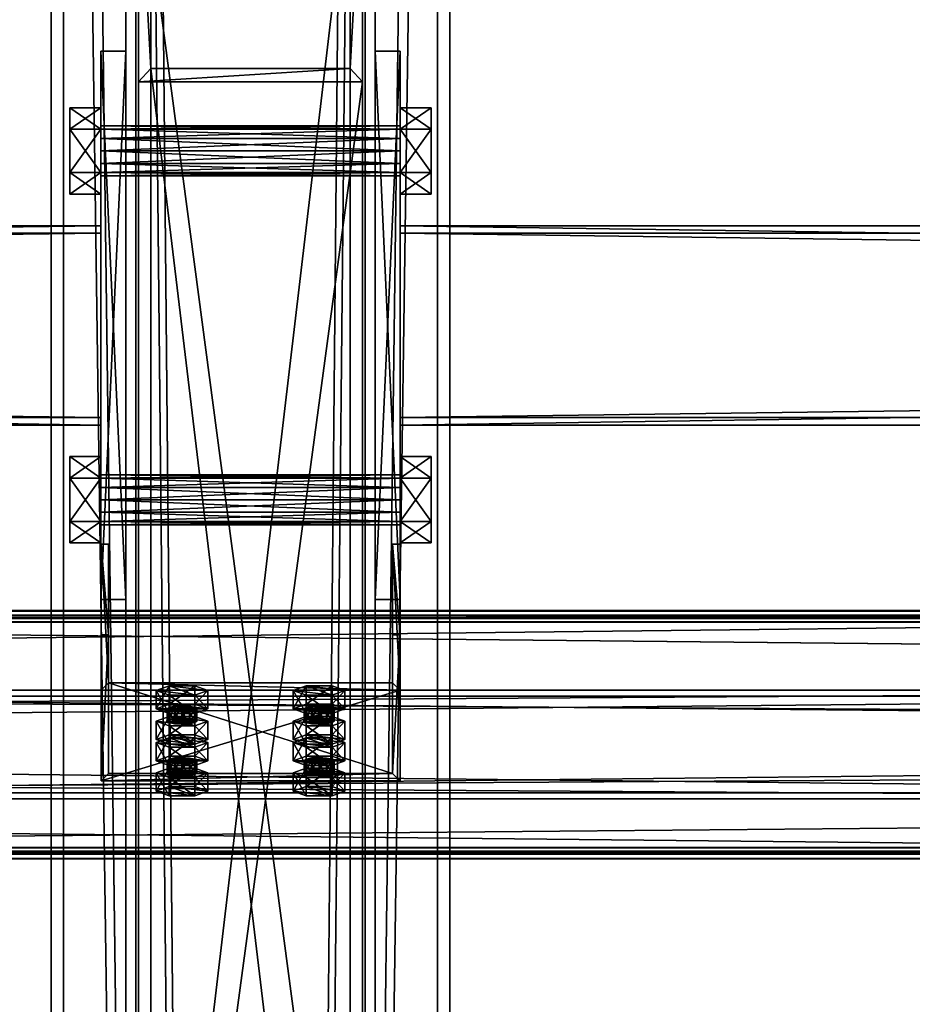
# Model space of a CAD drawing. Header units: millimetres. Extents: x -333 to 67333, y -930 to 39730.
# Tile 604 of 1056: x 5407 to 5766, y 17788 to 18183. Entities that reach past the tile are written whole.
import ezdxf

# ---------------------------------------------------------------- set-up
doc = ezdxf.new("R2010")
doc.units = ezdxf.units.MM
for name, color, linetype in [('13', 7, 'Continuous'), ('3', 7, 'Continuous'), ('4', 7, 'Continuous'), ('5', 7, 'Continuous'), ('6', 7, 'Continuous'), ('7', 7, 'Continuous'), ('95', 7, 'Continuous'), ('99', 7, 'Continuous')]:
    doc.layers.add(name, color=color, linetype=linetype)

msp = doc.modelspace()

# ---------------------------------------------------------------- meshes
at = {"layer": '13', "color": 30}
mesh = msp.add_polyface(dxfattribs=at)
corners = [(6100.01, 17942.42, 7245.98), (6100.01, 17870.03, 7230.59), (-329.99, 17870.03, 7230.59), (-329.99, 17942.42, 7245.98), (6100.01, 17911.2, 7036.92), (-329.99, 17911.2, 7036.92), (6100.01, 17850.55, 7024.03), (-329.99, 17850.55, 7024.03), (6100.01, 17847.85, 7036.75), (-329.99, 17847.85, 7036.75), (6100.01, 17845.9, 7036.33), (-329.99, 17845.9, 7036.33), (6100.01, 17849.01, 7021.66), (-329.99, 17849.01, 7021.66), (6100.01, 17913.57, 7035.38), (-329.99, 17913.57, 7035.38), (6100.01, 17872.41, 7229.05), (-329.99, 17872.41, 7229.05), (6100.01, 17940.88, 7243.61), (-329.99, 17940.88, 7243.61), (6100.01, 17943.58, 7230.89), (-329.99, 17943.58, 7230.89), (6100.01, 17945.54, 7231.31), (-329.99, 17945.54, 7231.31)]
mesh.append_faces([[corners[k] for k in face] for face in [(0, 2, 3, 3), (1, 5, 2, 2), (4, 7, 5, 5), (6, 9, 7, 7), (8, 11, 9, 9), (10, 13, 11, 11), (12, 15, 13, 13), (14, 17, 15, 15), (16, 19, 17, 17), (18, 21, 19, 19), (20, 23, 21, 21), (22, 3, 23, 23), (20, 0, 22, 22), (8, 12, 10, 10), (11, 7, 9, 9)]], dxfattribs={"vtx0": -1, "color": 30})
mesh.append_faces([[corners[k] for k in face] for face in [(1, 16, 4, 4), (16, 0, 18, 18), (18, 0, 20, 20), (12, 6, 14, 14), (14, 4, 16, 16), (3, 19, 23, 23), (19, 2, 17, 17), (17, 2, 15, 15), (13, 7, 11, 11)]], dxfattribs={"vtx0": -1, "vtx1": -1, "color": 30})
mesh.append_faces([[corners[k] for k in face] for face in [(16, 1, 0, 0), (12, 8, 6, 6), (14, 6, 4, 4), (19, 3, 2, 2), (15, 2, 5, 5), (5, 13, 15, 15), (13, 5, 7, 7)]], dxfattribs={"vtx0": -1, "vtx2": -1, "vtx3": -1, "color": 30})
mesh.append_faces([[corners[k] for k in face] for face in [(21, 23, 19, 19)]], dxfattribs={"vtx1": -1, "color": 30})
mesh.append_faces([[corners[k] for k in face] for face in [(0, 1, 2, 2), (1, 4, 5, 5), (4, 6, 7, 7), (6, 8, 9, 9), (8, 10, 11, 11), (10, 12, 13, 13), (12, 14, 15, 15), (14, 16, 17, 17), (16, 18, 19, 19), (18, 20, 21, 21), (20, 22, 23, 23), (22, 0, 3, 3)]], dxfattribs={"vtx2": -1, "vtx3": -1, "color": 30})
mesh = msp.add_polyface(dxfattribs=at)
corners = [(11700.01, 17942.42, 7245.98), (11700.01, 17870.03, 7230.59), (4900.01, 17870.03, 7230.59), (4900.01, 17942.42, 7245.98), (11700.01, 17911.2, 7036.92), (4900.01, 17911.2, 7036.92), (11700.01, 17850.55, 7024.03), (4900.01, 17850.55, 7024.03), (11700.01, 17847.85, 7036.75), (4900.01, 17847.85, 7036.75), (11700.01, 17845.9, 7036.33), (4900.01, 17845.9, 7036.33), (11700.01, 17849.01, 7021.66), (4900.01, 17849.01, 7021.66), (11700.01, 17913.57, 7035.38), (4900.01, 17913.57, 7035.38), (11700.01, 17872.41, 7229.05), (4900.01, 17872.41, 7229.05), (11700.01, 17940.88, 7243.61), (4900.01, 17940.88, 7243.61), (11700.01, 17943.58, 7230.89), (4900.01, 17943.58, 7230.89), (11700.01, 17945.54, 7231.31), (4900.01, 17945.54, 7231.31)]
mesh.append_faces([[corners[k] for k in face] for face in [(0, 2, 3, 3), (1, 5, 2, 2), (4, 7, 5, 5), (6, 9, 7, 7), (8, 11, 9, 9), (10, 13, 11, 11), (12, 15, 13, 13), (14, 17, 15, 15), (16, 19, 17, 17), (18, 21, 19, 19), (20, 23, 21, 21), (22, 3, 23, 23), (20, 0, 22, 22), (8, 12, 10, 10), (11, 7, 9, 9)]], dxfattribs={"vtx0": -1, "color": 30})
mesh.append_faces([[corners[k] for k in face] for face in [(1, 16, 4, 4), (16, 0, 18, 18), (18, 0, 20, 20), (12, 6, 14, 14), (14, 4, 16, 16), (3, 19, 23, 23), (19, 2, 17, 17), (15, 5, 13, 13), (5, 17, 2, 2), (13, 7, 11, 11)]], dxfattribs={"vtx0": -1, "vtx1": -1, "color": 30})
mesh.append_faces([[corners[k] for k in face] for face in [(16, 1, 0, 0), (12, 8, 6, 6), (14, 6, 4, 4), (19, 3, 2, 2), (5, 15, 17, 17), (13, 5, 7, 7)]], dxfattribs={"vtx0": -1, "vtx2": -1, "vtx3": -1, "color": 30})
mesh.append_faces([[corners[k] for k in face] for face in [(21, 23, 19, 19)]], dxfattribs={"vtx1": -1, "color": 30})
mesh.append_faces([[corners[k] for k in face] for face in [(0, 1, 2, 2), (1, 4, 5, 5), (4, 6, 7, 7), (6, 8, 9, 9), (8, 10, 11, 11), (10, 12, 13, 13), (12, 14, 15, 15), (14, 16, 17, 17), (16, 18, 19, 19), (18, 20, 21, 21), (20, 22, 23, 23), (22, 0, 3, 3)]], dxfattribs={"vtx2": -1, "vtx3": -1, "color": 30})
at = {"layer": '3', "color": 91}
mesh = msp.add_polyface(dxfattribs=at)
corners = [(5440, 18097, 2983), (5440, 18023, 2983), (60, 18023, 2983), (60, 18097, 2983), (5440, 18023, 3057), (60, 18023, 3057), (5440, 18097, 3057), (60, 18097, 3057), (5440, 18100, 2980), (5440, 18100, 3060), (60, 18100, 3060), (60, 18100, 2980), (5440, 18020, 3060), (60, 18020, 3060), (5440, 18020, 2980), (60, 18020, 2980)]
mesh.append_faces([[corners[k] for k in face] for face in [(0, 2, 3, 3), (1, 5, 2, 2), (4, 7, 5, 5), (6, 3, 7, 7), (8, 10, 11, 11), (9, 13, 10, 10), (12, 15, 13, 13), (14, 11, 15, 15)]], dxfattribs={"vtx0": -1, "color": 91})
mesh.append_faces([[corners[k] for k in face] for face in [(9, 6, 12, 12), (6, 8, 0, 0), (0, 8, 1, 1), (12, 4, 14, 14), (4, 12, 6, 6), (14, 1, 8, 8), (11, 3, 15, 15), (3, 10, 7, 7), (7, 10, 5, 5), (15, 2, 13, 13), (2, 15, 3, 3), (13, 5, 10, 10)]], dxfattribs={"vtx0": -1, "vtx1": -1, "color": 91})
mesh.append_faces([[corners[k] for k in face] for face in [(6, 9, 8, 8), (14, 4, 1, 1), (3, 11, 10, 10), (13, 2, 5, 5)]], dxfattribs={"vtx0": -1, "vtx2": -1, "vtx3": -1, "color": 91})
mesh.append_faces([[corners[k] for k in face] for face in [(0, 1, 2, 2), (1, 4, 5, 5), (4, 6, 7, 7), (6, 0, 3, 3), (8, 9, 10, 10), (9, 12, 13, 13), (12, 14, 15, 15), (14, 8, 11, 11)]], dxfattribs={"vtx2": -1, "vtx3": -1, "color": 91})
mesh = msp.add_polyface(dxfattribs=at)
corners = [(11040, 18097, 2983), (11040, 18023, 2983), (5560, 18023, 2983), (5560, 18097, 2983), (11040, 18023, 3057), (5560, 18023, 3057), (11040, 18097, 3057), (5560, 18097, 3057), (11040, 18100, 2980), (11040, 18100, 3060), (5560, 18100, 3060), (5560, 18100, 2980), (11040, 18020, 3060), (5560, 18020, 3060), (11040, 18020, 2980), (5560, 18020, 2980)]
mesh.append_faces([[corners[k] for k in face] for face in [(0, 2, 3, 3), (1, 5, 2, 2), (4, 7, 5, 5), (6, 3, 7, 7), (8, 10, 11, 11), (9, 13, 10, 10), (12, 15, 13, 13), (14, 11, 15, 15)]], dxfattribs={"vtx0": -1, "color": 91})
mesh.append_faces([[corners[k] for k in face] for face in [(9, 6, 12, 12), (6, 8, 0, 0), (0, 8, 1, 1), (12, 4, 14, 14), (4, 12, 6, 6), (14, 1, 8, 8), (11, 3, 15, 15), (3, 10, 7, 7), (7, 10, 5, 5), (15, 2, 13, 13), (2, 15, 3, 3), (13, 5, 10, 10)]], dxfattribs={"vtx0": -1, "vtx1": -1, "color": 91})
mesh.append_faces([[corners[k] for k in face] for face in [(6, 9, 8, 8), (14, 4, 1, 1), (3, 11, 10, 10), (13, 2, 5, 5)]], dxfattribs={"vtx0": -1, "vtx2": -1, "vtx3": -1, "color": 91})
mesh.append_faces([[corners[k] for k in face] for face in [(0, 1, 2, 2), (1, 4, 5, 5), (4, 6, 7, 7), (6, 0, 3, 3), (8, 9, 10, 10), (9, 12, 13, 13), (12, 14, 15, 15), (14, 8, 11, 11)]], dxfattribs={"vtx2": -1, "vtx3": -1, "color": 91})
at = {"layer": '4', "color": 171}
mesh = msp.add_polyface(dxfattribs=at)
corners = [(5540, 17496.65, 4803.58), (5460, 17496.65, 4803.58), (5460, 18163.08, 3080), (5540, 18163.08, 3080), (5460, 17571.26, 4832.43), (5460, 18248.85, 3080), (5540, 17571.26, 4832.43), (5540, 18248.85, 3080), (5545, 17491.98, 4801.77), (5545, 17575.93, 4834.23), (5545, 18254.21, 3080), (5545, 18157.72, 3080), (5455, 17575.93, 4834.23), (5455, 18254.21, 3080), (5455, 17491.98, 4801.77), (5455, 18157.72, 3080)]
mesh.append_faces([[corners[k] for k in face] for face in [(0, 2, 3, 3), (1, 5, 2, 2), (4, 7, 5, 5), (6, 3, 7, 7), (8, 10, 11, 11), (9, 13, 10, 10), (12, 15, 13, 13), (14, 11, 15, 15)]], dxfattribs={"vtx0": -1, "color": 171})
mesh.append_faces([[corners[k] for k in face] for face in [(9, 6, 12, 12), (6, 8, 0, 0), (0, 8, 1, 1), (12, 4, 14, 14), (4, 12, 6, 6), (14, 1, 8, 8), (11, 3, 15, 15), (3, 10, 7, 7), (7, 10, 5, 5), (15, 2, 13, 13), (2, 15, 3, 3), (13, 5, 10, 10)]], dxfattribs={"vtx0": -1, "vtx1": -1, "color": 171})
mesh.append_faces([[corners[k] for k in face] for face in [(6, 9, 8, 8), (14, 4, 1, 1), (3, 11, 10, 10), (13, 2, 5, 5)]], dxfattribs={"vtx0": -1, "vtx2": -1, "vtx3": -1, "color": 171})
mesh.append_faces([[corners[k] for k in face] for face in [(0, 1, 2, 2), (1, 4, 5, 5), (4, 6, 7, 7), (6, 0, 3, 3), (8, 9, 10, 10), (9, 12, 13, 13), (12, 14, 15, 15), (14, 8, 11, 11)]], dxfattribs={"vtx2": -1, "vtx3": -1, "color": 171})
at = {"layer": '5', "color": 131}
mesh = msp.add_polyface(dxfattribs=at)
corners = [(5546, 9415, 2984), (5454, 9415, 2984), (5454, 19384.97, 2984), (5546, 19384.97, 2984), (5454, 9415, 3076), (5454, 19384.97, 3076), (5546, 9415, 3076), (5546, 19384.97, 3076), (5550, 9415, 2980), (5550, 9415, 3080), (5550, 19384.97, 3080), (5550, 19384.97, 2980), (5450, 9415, 3080), (5450, 19384.97, 3080), (5450, 9415, 2980), (5450, 19384.97, 2980)]
mesh.append_faces([[corners[k] for k in face] for face in [(0, 2, 3, 3), (1, 5, 2, 2), (4, 7, 5, 5), (6, 3, 7, 7), (8, 10, 11, 11), (9, 13, 10, 10), (12, 15, 13, 13), (14, 11, 15, 15)]], dxfattribs={"vtx0": -1, "color": 131})
mesh.append_faces([[corners[k] for k in face] for face in [(9, 6, 12, 12), (6, 8, 0, 0), (0, 8, 1, 1), (12, 4, 14, 14), (4, 12, 6, 6), (14, 1, 8, 8), (11, 3, 15, 15), (3, 10, 7, 7), (7, 10, 5, 5), (15, 2, 13, 13), (2, 15, 3, 3), (13, 5, 10, 10)]], dxfattribs={"vtx0": -1, "vtx1": -1, "color": 131})
mesh.append_faces([[corners[k] for k in face] for face in [(6, 9, 8, 8), (14, 4, 1, 1), (3, 11, 10, 10), (13, 2, 5, 5)]], dxfattribs={"vtx0": -1, "vtx2": -1, "vtx3": -1, "color": 131})
mesh.append_faces([[corners[k] for k in face] for face in [(0, 1, 2, 2), (1, 4, 5, 5), (4, 6, 7, 7), (6, 0, 3, 3), (8, 9, 10, 10), (9, 12, 13, 13), (12, 14, 15, 15), (14, 8, 11, 11)]], dxfattribs={"vtx2": -1, "vtx3": -1, "color": 131})
at = {"layer": '6', "color": 2}
mesh = msp.add_polyface(dxfattribs=at)
corners = [(5580, 19380.14, 7183.53), (5420, 19380.14, 7183.53), (5420, 7954.94, 4755.1), (5580, 7954.94, 4755.1), (5580, 19380.14, 7347.1), (5580, 7921.68, 4911.61), (5420, 19380.14, 7347.1), (5420, 7921.68, 4911.61), (5425, 7953.9, 4759.99), (5575, 7953.9, 4759.99), (5575, 7922.72, 4906.72), (5425, 7922.72, 4906.72), (5575, 19380.14, 7188.64), (5575, 19380.14, 7341.99), (5425, 19380.14, 7188.64), (5425, 19380.14, 7341.99)]
mesh.append_faces([[corners[k] for k in face] for face in [(0, 2, 3, 3), (4, 3, 5, 5), (6, 5, 7, 7), (1, 7, 2, 2), (12, 10, 9, 9), (14, 9, 8, 8), (15, 8, 11, 11), (13, 11, 10, 10)]], dxfattribs={"vtx0": -1, "color": 2})
mesh.append_faces([[corners[k] for k in face] for face in [(2, 8, 3, 3), (8, 7, 11, 11), (11, 7, 10, 10), (3, 9, 5, 5), (9, 3, 8, 8), (5, 10, 7, 7), (0, 12, 1, 1), (12, 4, 13, 13), (13, 4, 15, 15), (1, 14, 6, 6), (14, 1, 12, 12), (6, 15, 4, 4)]], dxfattribs={"vtx0": -1, "vtx1": -1, "color": 2})
mesh.append_faces([[corners[k] for k in face] for face in [(8, 2, 7, 7), (5, 9, 10, 10), (12, 0, 4, 4), (6, 14, 15, 15)]], dxfattribs={"vtx0": -1, "vtx2": -1, "vtx3": -1, "color": 2})
mesh.append_faces([[corners[k] for k in face] for face in [(0, 1, 2, 2), (4, 0, 3, 3), (6, 4, 5, 5), (1, 6, 7, 7), (12, 13, 10, 10), (14, 12, 9, 9), (15, 14, 8, 8), (13, 15, 11, 11)]], dxfattribs={"vtx2": -1, "vtx3": -1, "color": 2})
at = {"layer": '7', "color": 6}
mesh = msp.add_polyface(dxfattribs=at)
corners = [(5440.01, 17877.19, 7206.56), (5560.01, 17877.19, 7206.56), (5560.01, 17913.57, 7035.38), (5440.01, 17913.57, 7035.38), (5560.01, 17935.88, 7219.03), (5560.01, 17972.26, 7047.85), (5557.01, 17935.88, 7219.03), (5557.01, 17972.26, 7047.85), (5557.01, 17880.12, 7207.18), (5557.01, 17916.51, 7036), (5443.01, 17880.12, 7207.18), (5443.01, 17916.51, 7036), (5443.01, 17935.88, 7219.03), (5443.01, 17972.26, 7047.85), (5440.01, 17935.88, 7219.03), (5440.01, 17972.26, 7047.85)]
mesh.append_faces([[corners[k] for k in face] for face in [(0, 2, 3, 3), (1, 5, 2, 2), (4, 7, 5, 5), (6, 9, 7, 7), (8, 11, 9, 9), (10, 13, 11, 11), (12, 15, 13, 13), (14, 3, 15, 15), (12, 0, 14, 14), (7, 2, 5, 5)]], dxfattribs={"vtx0": -1, "color": 6})
mesh.append_faces([[corners[k] for k in face] for face in [(1, 8, 4, 4), (8, 0, 10, 10), (10, 0, 12, 12), (3, 11, 15, 15), (11, 2, 9, 9), (9, 2, 7, 7)]], dxfattribs={"vtx0": -1, "vtx1": -1, "color": 6})
mesh.append_faces([[corners[k] for k in face] for face in [(8, 1, 0, 0), (11, 3, 2, 2)]], dxfattribs={"vtx0": -1, "vtx2": -1, "vtx3": -1, "color": 6})
mesh.append_faces([[corners[k] for k in face] for face in [(6, 4, 8, 8), (13, 15, 11, 11)]], dxfattribs={"vtx1": -1, "color": 6})
mesh.append_faces([[corners[k] for k in face] for face in [(0, 1, 2, 2), (1, 4, 5, 5), (4, 6, 7, 7), (6, 8, 9, 9), (8, 10, 11, 11), (10, 12, 13, 13), (12, 14, 15, 15), (14, 0, 3, 3)]], dxfattribs={"vtx2": -1, "vtx3": -1, "color": 6})
at = {"layer": '95', "color": 7}
mesh = msp.add_polyface(dxfattribs=at)
corners = [(5440, 18000, 3020), (5440, 17998.66, 3015), (5560, 17998.66, 3015), (5560, 18000, 3020), (5440, 17995, 3011.34), (5560, 17995, 3011.34), (5440, 17990, 3010), (5560, 17990, 3010), (5440, 17985, 3011.34), (5560, 17985, 3011.34), (5440, 17981.34, 3015), (5560, 17981.34, 3015), (5440, 17980, 3020), (5560, 17980, 3020), (5440, 17981.34, 3025), (5560, 17981.34, 3025), (5440, 17985, 3028.66), (5560, 17985, 3028.66), (5440, 17990, 3030), (5560, 17990, 3030), (5440, 17995, 3028.66), (5560, 17995, 3028.66), (5440, 17998.66, 3025), (5560, 17998.66, 3025), (5560, 18007.32, 3020), (5560, 17998.66, 3005), (5572.5, 17998.66, 3005), (5572.5, 18007.32, 3020), (5560, 17981.34, 3005), (5572.5, 17981.34, 3005), (5560, 17972.68, 3020), (5572.5, 17972.68, 3020), (5560, 17981.34, 3035), (5572.5, 17981.34, 3035), (5560, 17998.66, 3035), (5572.5, 17998.66, 3035), (5427.5, 18007.32, 3020), (5427.5, 17998.66, 3005), (5440, 17998.66, 3005), (5440, 18007.32, 3020), (5427.5, 17981.34, 3005), (5440, 17981.34, 3005), (5427.5, 17972.68, 3020), (5440, 17972.68, 3020), (5427.5, 17981.34, 3035), (5440, 17981.34, 3035), (5427.5, 17998.66, 3035), (5440, 17998.66, 3035), (5440, 18140, 3020), (5440, 18138.66, 3015), (5560, 18138.66, 3015), (5560, 18140, 3020), (5440, 18135, 3011.34), (5560, 18135, 3011.34), (5440, 18130, 3010), (5560, 18130, 3010), (5440, 18125, 3011.34), (5560, 18125, 3011.34), (5440, 18121.34, 3015), (5560, 18121.34, 3015), (5440, 18120, 3020), (5560, 18120, 3020), (5440, 18121.34, 3025), (5560, 18121.34, 3025), (5440, 18125, 3028.66), (5560, 18125, 3028.66), (5440, 18130, 3030), (5560, 18130, 3030), (5440, 18135, 3028.66), (5560, 18135, 3028.66), (5440, 18138.66, 3025), (5560, 18138.66, 3025), (5560, 18147.32, 3020), (5560, 18138.66, 3005), (5572.5, 18138.66, 3005), (5572.5, 18147.32, 3020), (5560, 18121.34, 3005), (5572.5, 18121.34, 3005), (5560, 18112.68, 3020), (5572.5, 18112.68, 3020), (5560, 18121.34, 3035), (5572.5, 18121.34, 3035), (5560, 18138.66, 3035), (5572.5, 18138.66, 3035), (5427.5, 18147.32, 3020), (5427.5, 18138.66, 3005), (5440, 18138.66, 3005), (5440, 18147.32, 3020), (5427.5, 18121.34, 3005), (5440, 18121.34, 3005), (5427.5, 18112.68, 3020), (5440, 18112.68, 3020), (5427.5, 18121.34, 3035), (5440, 18121.34, 3035), (5427.5, 18138.66, 3035), (5440, 18138.66, 3035)]
mesh.append_faces([[corners[k] for k in face] for face in [(0, 2, 3, 3), (1, 5, 2, 2), (4, 7, 5, 5), (6, 9, 7, 7), (8, 11, 9, 9), (10, 13, 11, 11), (12, 15, 13, 13), (14, 17, 15, 15), (16, 19, 17, 17), (18, 21, 19, 19), (20, 23, 21, 21), (22, 3, 23, 23), (4, 8, 6, 6), (16, 20, 18, 18), (21, 17, 19, 19), (9, 5, 7, 7), (24, 26, 27, 27), (25, 29, 26, 26), (28, 31, 29, 29), (30, 33, 31, 31), (32, 35, 33, 33), (34, 27, 35, 35), (25, 30, 28, 28), (32, 24, 34, 34), (27, 33, 35, 35), (31, 26, 29, 29), (36, 38, 39, 39), (37, 41, 38, 38), (40, 43, 41, 41), (42, 45, 43, 43), (44, 47, 45, 45), (46, 39, 47, 47), (37, 42, 40, 40), (44, 36, 46, 46), (39, 45, 47, 47), (43, 38, 41, 41), (48, 50, 51, 51), (49, 53, 50, 50), (52, 55, 53, 53), (54, 57, 55, 55), (56, 59, 57, 57), (58, 61, 59, 59), (60, 63, 61, 61), (62, 65, 63, 63), (64, 67, 65, 65), (66, 69, 67, 67), (68, 71, 69, 69), (70, 51, 71, 71), (52, 56, 54, 54), (64, 68, 66, 66), (71, 67, 69, 69), (59, 55, 57, 57), (72, 74, 75, 75), (73, 77, 74, 74), (76, 79, 77, 77), (78, 81, 79, 79), (80, 83, 81, 81), (82, 75, 83, 83), (73, 78, 76, 76), (80, 72, 82, 82), (75, 81, 83, 83), (79, 74, 77, 77), (84, 86, 87, 87), (85, 89, 86, 86), (88, 91, 89, 89), (90, 93, 91, 91), (92, 95, 93, 93), (94, 87, 95, 95), (85, 90, 88, 88), (92, 84, 94, 94), (87, 93, 95, 95), (91, 86, 89, 89)]], dxfattribs={"vtx0": -1, "color": 7})
mesh.append_faces([[corners[k] for k in face] for face in [(8, 4, 10, 10), (10, 1, 12, 12), (12, 1, 14, 14), (14, 22, 16, 16), (17, 3, 15, 15), (15, 2, 13, 13), (13, 5, 11, 11), (11, 5, 9, 9), (30, 24, 32, 32), (33, 26, 31, 31), (42, 36, 44, 44), (45, 38, 43, 43), (56, 52, 58, 58), (58, 49, 60, 60), (60, 48, 62, 62), (62, 70, 64, 64), (67, 71, 65, 65), (65, 51, 63, 63), (63, 50, 61, 61), (61, 53, 59, 59), (78, 72, 80, 80), (81, 74, 79, 79), (90, 84, 92, 92), (93, 86, 91, 91)]], dxfattribs={"vtx0": -1, "vtx1": -1, "color": 7})
mesh.append_faces([[corners[k] for k in face] for face in [(10, 4, 1, 1), (14, 1, 0, 0), (14, 0, 22, 22), (16, 22, 20, 20), (17, 21, 23, 23), (17, 23, 3, 3), (15, 3, 2, 2), (13, 2, 5, 5), (30, 25, 24, 24), (33, 27, 26, 26), (42, 37, 36, 36), (45, 39, 38, 38), (58, 52, 49, 49), (60, 49, 48, 48), (62, 48, 70, 70), (64, 70, 68, 68), (65, 71, 51, 51), (63, 51, 50, 50), (61, 50, 53, 53), (59, 53, 55, 55), (78, 73, 72, 72), (81, 75, 74, 74), (90, 85, 84, 84), (93, 87, 86, 86)]], dxfattribs={"vtx0": -1, "vtx2": -1, "vtx3": -1, "color": 7})
mesh.append_faces([[corners[k] for k in face] for face in [(0, 1, 2, 2), (1, 4, 5, 5), (4, 6, 7, 7), (6, 8, 9, 9), (8, 10, 11, 11), (10, 12, 13, 13), (12, 14, 15, 15), (14, 16, 17, 17), (16, 18, 19, 19), (18, 20, 21, 21), (20, 22, 23, 23), (22, 0, 3, 3), (24, 25, 26, 26), (25, 28, 29, 29), (28, 30, 31, 31), (30, 32, 33, 33), (32, 34, 35, 35), (34, 24, 27, 27), (36, 37, 38, 38), (37, 40, 41, 41), (40, 42, 43, 43), (42, 44, 45, 45), (44, 46, 47, 47), (46, 36, 39, 39), (48, 49, 50, 50), (49, 52, 53, 53), (52, 54, 55, 55), (54, 56, 57, 57), (56, 58, 59, 59), (58, 60, 61, 61), (60, 62, 63, 63), (62, 64, 65, 65), (64, 66, 67, 67), (66, 68, 69, 69), (68, 70, 71, 71), (70, 48, 51, 51), (72, 73, 74, 74), (73, 76, 77, 77), (76, 78, 79, 79), (78, 80, 81, 81), (80, 82, 83, 83), (82, 72, 75, 75), (84, 85, 86, 86), (85, 88, 89, 89), (88, 90, 91, 91), (90, 92, 93, 93), (92, 94, 95, 95), (94, 84, 87, 87)]], dxfattribs={"vtx2": -1, "vtx3": -1, "color": 7})
at = {"layer": '95', "color": 20}
mesh = msp.add_polyface(dxfattribs=at)
corners = [(5466.51, 17901.22, 7083.87), (5467.31, 17906.73, 7081.98), (5466.51, 17906.11, 7084.91), (5467.31, 17901.84, 7080.94), (5469.51, 17902.3, 7078.79), (5469.51, 17907.19, 7079.83), (5472.51, 17902.47, 7078), (5472.51, 17907.36, 7079.04), (5475.51, 17902.3, 7078.79), (5475.51, 17907.19, 7079.83), (5477.71, 17901.84, 7080.94), (5477.71, 17906.73, 7081.98), (5478.51, 17906.11, 7084.91), (5478.51, 17901.22, 7083.87), (5477.71, 17905.49, 7087.85), (5467.31, 17900.6, 7086.81), (5467.31, 17905.49, 7087.85), (5472.51, 17904.86, 7090.78), (5469.51, 17905.03, 7089.99), (5475.51, 17905.03, 7089.99), (5462.12, 17906.11, 7084.91), (5467.31, 17907.98, 7076.11), (5467.31, 17915.32, 7077.67), (5462.12, 17913.45, 7086.47), (5477.71, 17907.98, 7076.11), (5477.71, 17915.32, 7077.67), (5482.9, 17906.11, 7084.91), (5482.9, 17913.45, 7086.47), (5477.71, 17904.24, 7093.72), (5477.71, 17911.58, 7095.27), (5467.31, 17904.24, 7093.72), (5467.31, 17911.58, 7095.27)]
mesh.append_faces([[corners[k] for k in face] for face in [(0, 1, 2, 2), (3, 5, 1, 1), (4, 7, 5, 5), (6, 9, 7, 7), (8, 11, 9, 9), (10, 12, 11, 11), (13, 14, 12, 12), (15, 2, 16, 16), (16, 17, 18, 18), (11, 7, 9, 9), (20, 22, 23, 23), (21, 25, 22, 22), (24, 27, 25, 25), (26, 29, 27, 27), (28, 31, 29, 29), (30, 23, 31, 31), (21, 26, 24, 24), (28, 20, 30, 30), (23, 29, 31, 31), (27, 22, 25, 25)]], dxfattribs={"vtx0": -1, "color": 20})
mesh.append_faces([[corners[k] for k in face] for face in [(17, 16, 19, 19), (19, 2, 14, 14), (14, 1, 12, 12), (12, 5, 11, 11), (26, 20, 28, 28), (29, 22, 27, 27)]], dxfattribs={"vtx0": -1, "vtx1": -1, "color": 20})
mesh.append_faces([[corners[k] for k in face] for face in [(19, 16, 2, 2), (14, 2, 1, 1), (12, 1, 5, 5), (11, 5, 7, 7), (26, 21, 20, 20), (29, 23, 22, 22)]], dxfattribs={"vtx0": -1, "vtx2": -1, "vtx3": -1, "color": 20})
mesh.append_faces([[corners[k] for k in face] for face in [(3, 4, 5, 5), (4, 6, 7, 7), (6, 8, 9, 9), (8, 10, 11, 11), (20, 21, 22, 22), (21, 24, 25, 25), (24, 26, 27, 27), (26, 28, 29, 29), (28, 30, 31, 31), (30, 20, 23, 23)]], dxfattribs={"vtx2": -1, "vtx3": -1, "color": 20})
mesh = msp.add_polyface(dxfattribs=at)
corners = [(5521.51, 17901.22, 7083.87), (5522.31, 17906.73, 7081.98), (5521.51, 17906.11, 7084.91), (5522.31, 17901.84, 7080.94), (5524.51, 17902.3, 7078.79), (5524.51, 17907.19, 7079.83), (5527.51, 17902.47, 7078), (5527.51, 17907.36, 7079.04), (5530.51, 17902.3, 7078.79), (5530.51, 17907.19, 7079.83), (5532.71, 17901.84, 7080.94), (5532.71, 17906.73, 7081.98), (5533.51, 17906.11, 7084.91), (5533.51, 17901.22, 7083.87), (5532.71, 17905.49, 7087.85), (5522.31, 17900.6, 7086.81), (5522.31, 17905.49, 7087.85), (5527.51, 17904.86, 7090.78), (5524.51, 17905.03, 7089.99), (5530.51, 17905.03, 7089.99), (5517.12, 17906.11, 7084.91), (5522.31, 17907.98, 7076.11), (5522.31, 17915.32, 7077.67), (5517.12, 17913.45, 7086.47), (5532.71, 17907.98, 7076.11), (5532.71, 17915.32, 7077.67), (5537.9, 17906.11, 7084.91), (5537.9, 17913.45, 7086.47), (5532.71, 17904.24, 7093.72), (5532.71, 17911.58, 7095.27), (5522.31, 17904.24, 7093.72), (5522.31, 17911.58, 7095.27)]
mesh.append_faces([[corners[k] for k in face] for face in [(0, 1, 2, 2), (3, 5, 1, 1), (4, 7, 5, 5), (6, 9, 7, 7), (8, 11, 9, 9), (10, 12, 11, 11), (13, 14, 12, 12), (15, 2, 16, 16), (16, 17, 18, 18), (11, 7, 9, 9), (20, 22, 23, 23), (21, 25, 22, 22), (24, 27, 25, 25), (26, 29, 27, 27), (28, 31, 29, 29), (30, 23, 31, 31), (21, 26, 24, 24), (28, 20, 30, 30), (23, 29, 31, 31), (27, 22, 25, 25)]], dxfattribs={"vtx0": -1, "color": 20})
mesh.append_faces([[corners[k] for k in face] for face in [(17, 16, 19, 19), (19, 2, 14, 14), (14, 1, 12, 12), (12, 5, 11, 11), (26, 20, 28, 28), (29, 22, 27, 27)]], dxfattribs={"vtx0": -1, "vtx1": -1, "color": 20})
mesh.append_faces([[corners[k] for k in face] for face in [(19, 16, 2, 2), (14, 2, 1, 1), (12, 1, 5, 5), (11, 5, 7, 7), (26, 21, 20, 20), (29, 23, 22, 22)]], dxfattribs={"vtx0": -1, "vtx2": -1, "vtx3": -1, "color": 20})
mesh.append_faces([[corners[k] for k in face] for face in [(3, 4, 5, 5), (4, 6, 7, 7), (6, 8, 9, 9), (8, 10, 11, 11), (20, 21, 22, 22), (21, 24, 25, 25), (24, 26, 27, 27), (26, 28, 29, 29), (28, 30, 31, 31), (30, 20, 23, 23)]], dxfattribs={"vtx2": -1, "vtx3": -1, "color": 20})
mesh = msp.add_polyface(dxfattribs=at)
corners = [(5482.9, 17892.66, 7184.29), (5467.31, 17894.53, 7175.48), (5477.71, 17894.53, 7175.48), (5466.51, 17901.22, 7083.87), (5467.31, 17901.84, 7080.94), (5467.31, 17906.73, 7081.98), (5477.71, 17901.84, 7080.94), (5478.51, 17901.22, 7083.87), (5478.51, 17906.11, 7084.91), (5477.71, 17900.6, 7086.81), (5477.71, 17905.49, 7087.85), (5475.51, 17900.14, 7088.96), (5475.51, 17905.03, 7089.99), (5472.51, 17899.97, 7089.74), (5472.51, 17904.86, 7090.78), (5469.51, 17900.14, 7088.96), (5469.51, 17905.03, 7089.99), (5467.31, 17900.6, 7086.81), (5467.31, 17905.49, 7087.85), (5466.51, 17906.11, 7084.91), (5472.51, 17902.47, 7078), (5475.51, 17902.3, 7078.79), (5469.51, 17902.3, 7078.79), (5462.12, 17893.88, 7082.31), (5467.31, 17895.76, 7073.51), (5467.31, 17903.09, 7075.07), (5462.12, 17901.22, 7083.87), (5477.71, 17895.76, 7073.51), (5477.71, 17903.09, 7075.07), (5482.9, 17893.88, 7082.31), (5482.9, 17901.22, 7083.87), (5477.71, 17892.01, 7091.12), (5477.71, 17899.35, 7092.68), (5467.31, 17892.01, 7091.12), (5467.31, 17899.35, 7092.68)]
mesh.append_faces([[corners[k] for k in face] for face in [(0, 1, 2, 2), (9, 12, 10, 10), (11, 14, 12, 12), (13, 16, 14, 14), (15, 18, 16, 16), (20, 6, 21, 21), (13, 17, 15, 15), (23, 25, 26, 26), (24, 28, 25, 25), (27, 30, 28, 28), (29, 32, 30, 30), (31, 34, 32, 32), (33, 26, 34, 34), (24, 29, 27, 27), (26, 32, 34, 34), (30, 25, 28, 28)]], dxfattribs={"vtx0": -1, "color": 20})
mesh.append_faces([[corners[k] for k in face] for face in [(6, 22, 7, 7), (7, 4, 9, 9), (9, 3, 11, 11), (11, 17, 13, 13), (29, 24, 31, 31), (32, 25, 30, 30)]], dxfattribs={"vtx0": -1, "vtx1": -1, "color": 20})
mesh.append_faces([[corners[k] for k in face] for face in [(6, 20, 22, 22), (7, 22, 4, 4), (9, 4, 3, 3), (11, 3, 17, 17), (31, 24, 23, 23), (32, 26, 25, 25)]], dxfattribs={"vtx0": -1, "vtx2": -1, "vtx3": -1, "color": 20})
mesh.append_faces([[corners[k] for k in face] for face in [(3, 4, 5, 5), (6, 7, 8, 8), (7, 9, 10, 10), (9, 11, 12, 12), (11, 13, 14, 14), (13, 15, 16, 16), (15, 17, 18, 18), (17, 3, 19, 19), (23, 24, 25, 25), (24, 27, 28, 28), (27, 29, 30, 30), (29, 31, 32, 32), (31, 33, 34, 34), (33, 23, 26, 26)]], dxfattribs={"vtx2": -1, "vtx3": -1, "color": 20})
mesh = msp.add_polyface(dxfattribs=at)
corners = [(5537.9, 17892.66, 7184.29), (5522.31, 17894.53, 7175.48), (5532.71, 17894.53, 7175.48), (5521.51, 17901.22, 7083.87), (5522.31, 17901.84, 7080.94), (5522.31, 17906.73, 7081.98), (5532.71, 17901.84, 7080.94), (5533.51, 17901.22, 7083.87), (5533.51, 17906.11, 7084.91), (5532.71, 17900.6, 7086.81), (5532.71, 17905.49, 7087.85), (5530.51, 17900.14, 7088.96), (5530.51, 17905.03, 7089.99), (5527.51, 17899.97, 7089.74), (5527.51, 17904.86, 7090.78), (5524.51, 17900.14, 7088.96), (5524.51, 17905.03, 7089.99), (5522.31, 17900.6, 7086.81), (5522.31, 17905.49, 7087.85), (5521.51, 17906.11, 7084.91), (5527.51, 17902.47, 7078), (5530.51, 17902.3, 7078.79), (5524.51, 17902.3, 7078.79), (5517.12, 17893.88, 7082.31), (5522.31, 17895.76, 7073.51), (5522.31, 17903.09, 7075.07), (5517.12, 17901.22, 7083.87), (5532.71, 17895.76, 7073.51), (5532.71, 17903.09, 7075.07), (5537.9, 17893.88, 7082.31), (5537.9, 17901.22, 7083.87), (5532.71, 17892.01, 7091.12), (5532.71, 17899.35, 7092.68), (5522.31, 17892.01, 7091.12), (5522.31, 17899.35, 7092.68)]
mesh.append_faces([[corners[k] for k in face] for face in [(0, 1, 2, 2), (9, 12, 10, 10), (11, 14, 12, 12), (13, 16, 14, 14), (15, 18, 16, 16), (20, 6, 21, 21), (13, 17, 15, 15), (23, 25, 26, 26), (24, 28, 25, 25), (27, 30, 28, 28), (29, 32, 30, 30), (31, 34, 32, 32), (33, 26, 34, 34), (24, 29, 27, 27), (26, 32, 34, 34), (30, 25, 28, 28)]], dxfattribs={"vtx0": -1, "color": 20})
mesh.append_faces([[corners[k] for k in face] for face in [(6, 22, 7, 7), (7, 4, 9, 9), (9, 3, 11, 11), (11, 17, 13, 13), (29, 24, 31, 31), (32, 25, 30, 30)]], dxfattribs={"vtx0": -1, "vtx1": -1, "color": 20})
mesh.append_faces([[corners[k] for k in face] for face in [(6, 20, 22, 22), (7, 22, 4, 4), (9, 4, 3, 3), (11, 3, 17, 17), (31, 24, 23, 23), (32, 26, 25, 25)]], dxfattribs={"vtx0": -1, "vtx2": -1, "vtx3": -1, "color": 20})
mesh.append_faces([[corners[k] for k in face] for face in [(3, 4, 5, 5), (6, 7, 8, 8), (7, 9, 10, 10), (9, 11, 12, 12), (11, 13, 14, 14), (13, 15, 16, 16), (15, 17, 18, 18), (17, 3, 19, 19), (23, 24, 25, 25), (24, 27, 28, 28), (27, 29, 30, 30), (29, 31, 32, 32), (31, 33, 34, 34), (33, 23, 26, 26)]], dxfattribs={"vtx2": -1, "vtx3": -1, "color": 20})
mesh = msp.add_polyface(dxfattribs=at)
corners = [(5466.51, 17880.43, 7181.69), (5467.31, 17885.94, 7179.79), (5466.51, 17885.32, 7182.73), (5467.31, 17881.05, 7178.75), (5469.51, 17881.51, 7176.6), (5469.51, 17886.4, 7177.64), (5472.51, 17881.68, 7175.82), (5472.51, 17886.57, 7176.86), (5475.51, 17881.51, 7176.6), (5475.51, 17886.4, 7177.64), (5477.71, 17881.05, 7178.75), (5477.71, 17885.94, 7179.79), (5478.51, 17885.32, 7182.73), (5478.51, 17880.43, 7181.69), (5477.71, 17884.7, 7185.66), (5467.31, 17879.81, 7184.62), (5467.31, 17884.7, 7185.66), (5472.51, 17884.07, 7188.6), (5469.51, 17884.24, 7187.81), (5475.51, 17884.24, 7187.81), (5462.12, 17885.32, 7182.73), (5467.31, 17887.19, 7173.92), (5467.31, 17894.53, 7175.48), (5462.12, 17892.66, 7184.29), (5477.71, 17887.19, 7173.92), (5477.71, 17894.53, 7175.48), (5482.9, 17885.32, 7182.73), (5482.9, 17892.66, 7184.29), (5477.71, 17883.45, 7191.53), (5477.71, 17890.79, 7193.09), (5467.31, 17883.45, 7191.53), (5467.31, 17890.79, 7193.09), (5477.71, 17892.01, 7091.12), (5462.12, 17893.88, 7082.31), (5467.31, 17892.01, 7091.12)]
mesh.append_faces([[corners[k] for k in face] for face in [(0, 1, 2, 2), (3, 5, 1, 1), (4, 7, 5, 5), (6, 9, 7, 7), (8, 11, 9, 9), (10, 12, 11, 11), (13, 14, 12, 12), (15, 2, 16, 16), (16, 17, 18, 18), (11, 7, 9, 9), (20, 22, 23, 23), (21, 25, 22, 22), (24, 27, 25, 25), (26, 29, 27, 27), (28, 31, 29, 29), (30, 23, 31, 31), (21, 26, 24, 24), (28, 20, 30, 30), (23, 29, 31, 31), (32, 33, 34, 34)]], dxfattribs={"vtx0": -1, "color": 20})
mesh.append_faces([[corners[k] for k in face] for face in [(17, 16, 19, 19), (19, 2, 14, 14), (14, 1, 12, 12), (12, 5, 11, 11), (26, 20, 28, 28), (29, 22, 27, 27)]], dxfattribs={"vtx0": -1, "vtx1": -1, "color": 20})
mesh.append_faces([[corners[k] for k in face] for face in [(19, 16, 2, 2), (14, 2, 1, 1), (12, 1, 5, 5), (11, 5, 7, 7), (26, 21, 20, 20), (29, 23, 22, 22)]], dxfattribs={"vtx0": -1, "vtx2": -1, "vtx3": -1, "color": 20})
mesh.append_faces([[corners[k] for k in face] for face in [(3, 4, 5, 5), (4, 6, 7, 7), (6, 8, 9, 9), (8, 10, 11, 11), (20, 21, 22, 22), (21, 24, 25, 25), (24, 26, 27, 27), (26, 28, 29, 29), (28, 30, 31, 31), (30, 20, 23, 23)]], dxfattribs={"vtx2": -1, "vtx3": -1, "color": 20})
mesh = msp.add_polyface(dxfattribs=at)
corners = [(5521.51, 17880.43, 7181.69), (5522.31, 17885.94, 7179.79), (5521.51, 17885.32, 7182.73), (5522.31, 17881.05, 7178.75), (5524.51, 17881.51, 7176.6), (5524.51, 17886.4, 7177.64), (5527.51, 17881.68, 7175.82), (5527.51, 17886.57, 7176.86), (5530.51, 17881.51, 7176.6), (5530.51, 17886.4, 7177.64), (5532.71, 17881.05, 7178.75), (5532.71, 17885.94, 7179.79), (5533.51, 17885.32, 7182.73), (5533.51, 17880.43, 7181.69), (5532.71, 17884.7, 7185.66), (5522.31, 17879.81, 7184.62), (5522.31, 17884.7, 7185.66), (5527.51, 17884.07, 7188.6), (5524.51, 17884.24, 7187.81), (5530.51, 17884.24, 7187.81), (5517.12, 17885.32, 7182.73), (5522.31, 17887.19, 7173.92), (5522.31, 17894.53, 7175.48), (5517.12, 17892.66, 7184.29), (5532.71, 17887.19, 7173.92), (5532.71, 17894.53, 7175.48), (5537.9, 17885.32, 7182.73), (5537.9, 17892.66, 7184.29), (5532.71, 17883.45, 7191.53), (5532.71, 17890.79, 7193.09), (5522.31, 17883.45, 7191.53), (5522.31, 17890.79, 7193.09), (5532.71, 17892.01, 7091.12), (5517.12, 17893.88, 7082.31), (5522.31, 17892.01, 7091.12)]
mesh.append_faces([[corners[k] for k in face] for face in [(0, 1, 2, 2), (3, 5, 1, 1), (4, 7, 5, 5), (6, 9, 7, 7), (8, 11, 9, 9), (10, 12, 11, 11), (13, 14, 12, 12), (15, 2, 16, 16), (16, 17, 18, 18), (11, 7, 9, 9), (20, 22, 23, 23), (21, 25, 22, 22), (24, 27, 25, 25), (26, 29, 27, 27), (28, 31, 29, 29), (30, 23, 31, 31), (21, 26, 24, 24), (28, 20, 30, 30), (23, 29, 31, 31), (32, 33, 34, 34)]], dxfattribs={"vtx0": -1, "color": 20})
mesh.append_faces([[corners[k] for k in face] for face in [(17, 16, 19, 19), (19, 2, 14, 14), (14, 1, 12, 12), (12, 5, 11, 11), (26, 20, 28, 28), (29, 22, 27, 27)]], dxfattribs={"vtx0": -1, "vtx1": -1, "color": 20})
mesh.append_faces([[corners[k] for k in face] for face in [(19, 16, 2, 2), (14, 2, 1, 1), (12, 1, 5, 5), (11, 5, 7, 7), (26, 21, 20, 20), (29, 23, 22, 22)]], dxfattribs={"vtx0": -1, "vtx2": -1, "vtx3": -1, "color": 20})
mesh.append_faces([[corners[k] for k in face] for face in [(3, 4, 5, 5), (4, 6, 7, 7), (6, 8, 9, 9), (8, 10, 11, 11), (20, 21, 22, 22), (21, 24, 25, 25), (24, 26, 27, 27), (26, 28, 29, 29), (28, 30, 31, 31), (30, 20, 23, 23)]], dxfattribs={"vtx2": -1, "vtx3": -1, "color": 20})
mesh = msp.add_polyface(dxfattribs=at)
corners = [(5466.51, 17880.43, 7181.69), (5467.31, 17881.05, 7178.75), (5467.31, 17885.94, 7179.79), (5477.71, 17881.05, 7178.75), (5478.51, 17880.43, 7181.69), (5478.51, 17885.32, 7182.73), (5477.71, 17879.81, 7184.62), (5477.71, 17884.7, 7185.66), (5475.51, 17879.35, 7186.77), (5475.51, 17884.24, 7187.81), (5472.51, 17879.18, 7187.56), (5472.51, 17884.07, 7188.6), (5469.51, 17879.35, 7186.77), (5469.51, 17884.24, 7187.81), (5467.31, 17879.81, 7184.62), (5467.31, 17884.7, 7185.66), (5466.51, 17885.32, 7182.73), (5472.51, 17881.68, 7175.82), (5475.51, 17881.51, 7176.6), (5469.51, 17881.51, 7176.6), (5462.12, 17873.09, 7180.13), (5467.31, 17874.96, 7171.32), (5467.31, 17882.3, 7172.88), (5462.12, 17880.43, 7181.69), (5477.71, 17874.96, 7171.32), (5477.71, 17882.3, 7172.88), (5482.9, 17873.09, 7180.13), (5482.9, 17880.43, 7181.69), (5477.71, 17871.22, 7188.93), (5477.71, 17878.56, 7190.49), (5467.31, 17871.22, 7188.93), (5467.31, 17878.56, 7190.49)]
mesh.append_faces([[corners[k] for k in face] for face in [(6, 9, 7, 7), (8, 11, 9, 9), (10, 13, 11, 11), (12, 15, 13, 13), (17, 3, 18, 18), (10, 14, 12, 12), (20, 22, 23, 23), (21, 25, 22, 22), (24, 27, 25, 25), (26, 29, 27, 27), (28, 31, 29, 29), (30, 23, 31, 31), (21, 26, 24, 24), (28, 20, 30, 30), (23, 29, 31, 31), (27, 22, 25, 25)]], dxfattribs={"vtx0": -1, "color": 20})
mesh.append_faces([[corners[k] for k in face] for face in [(3, 1, 4, 4), (4, 1, 6, 6), (6, 0, 8, 8), (8, 14, 10, 10), (26, 21, 28, 28), (29, 22, 27, 27)]], dxfattribs={"vtx0": -1, "vtx1": -1, "color": 20})
mesh.append_faces([[corners[k] for k in face] for face in [(3, 17, 19, 19), (3, 19, 1, 1), (6, 1, 0, 0), (8, 0, 14, 14), (28, 21, 20, 20), (29, 23, 22, 22)]], dxfattribs={"vtx0": -1, "vtx2": -1, "vtx3": -1, "color": 20})
mesh.append_faces([[corners[k] for k in face] for face in [(0, 1, 2, 2), (3, 4, 5, 5), (4, 6, 7, 7), (6, 8, 9, 9), (8, 10, 11, 11), (10, 12, 13, 13), (12, 14, 15, 15), (14, 0, 16, 16), (20, 21, 22, 22), (21, 24, 25, 25), (24, 26, 27, 27), (26, 28, 29, 29), (28, 30, 31, 31), (30, 20, 23, 23)]], dxfattribs={"vtx2": -1, "vtx3": -1, "color": 20})
mesh = msp.add_polyface(dxfattribs=at)
corners = [(5521.51, 17880.43, 7181.69), (5522.31, 17881.05, 7178.75), (5522.31, 17885.94, 7179.79), (5532.71, 17881.05, 7178.75), (5533.51, 17880.43, 7181.69), (5533.51, 17885.32, 7182.73), (5532.71, 17879.81, 7184.62), (5532.71, 17884.7, 7185.66), (5530.51, 17879.35, 7186.77), (5530.51, 17884.24, 7187.81), (5527.51, 17879.18, 7187.56), (5527.51, 17884.07, 7188.6), (5524.51, 17879.35, 7186.77), (5524.51, 17884.24, 7187.81), (5522.31, 17879.81, 7184.62), (5522.31, 17884.7, 7185.66), (5521.51, 17885.32, 7182.73), (5527.51, 17881.68, 7175.82), (5530.51, 17881.51, 7176.6), (5524.51, 17881.51, 7176.6), (5517.12, 17873.09, 7180.13), (5522.31, 17874.96, 7171.32), (5522.31, 17882.3, 7172.88), (5517.12, 17880.43, 7181.69), (5532.71, 17874.96, 7171.32), (5532.71, 17882.3, 7172.88), (5537.9, 17873.09, 7180.13), (5537.9, 17880.43, 7181.69), (5532.71, 17871.22, 7188.93), (5532.71, 17878.56, 7190.49), (5522.31, 17871.22, 7188.93), (5522.31, 17878.56, 7190.49)]
mesh.append_faces([[corners[k] for k in face] for face in [(6, 9, 7, 7), (8, 11, 9, 9), (10, 13, 11, 11), (12, 15, 13, 13), (17, 3, 18, 18), (10, 14, 12, 12), (20, 22, 23, 23), (21, 25, 22, 22), (24, 27, 25, 25), (26, 29, 27, 27), (28, 31, 29, 29), (30, 23, 31, 31), (21, 26, 24, 24), (28, 20, 30, 30), (23, 29, 31, 31), (27, 22, 25, 25)]], dxfattribs={"vtx0": -1, "color": 20})
mesh.append_faces([[corners[k] for k in face] for face in [(3, 1, 4, 4), (4, 1, 6, 6), (6, 0, 8, 8), (8, 14, 10, 10), (26, 21, 28, 28), (29, 22, 27, 27)]], dxfattribs={"vtx0": -1, "vtx1": -1, "color": 20})
mesh.append_faces([[corners[k] for k in face] for face in [(3, 17, 19, 19), (3, 19, 1, 1), (6, 1, 0, 0), (8, 0, 14, 14), (28, 21, 20, 20), (29, 23, 22, 22)]], dxfattribs={"vtx0": -1, "vtx2": -1, "vtx3": -1, "color": 20})
mesh.append_faces([[corners[k] for k in face] for face in [(0, 1, 2, 2), (3, 4, 5, 5), (4, 6, 7, 7), (6, 8, 9, 9), (8, 10, 11, 11), (10, 12, 13, 13), (12, 14, 15, 15), (14, 0, 16, 16), (20, 21, 22, 22), (21, 24, 25, 25), (24, 26, 27, 27), (26, 28, 29, 29), (28, 30, 31, 31), (30, 20, 23, 23)]], dxfattribs={"vtx2": -1, "vtx3": -1, "color": 20})
at = {"layer": '99', "color": 7}
mesh = msp.add_polyface(dxfattribs=at)
corners = [(5450, 17950, 3060), (5450, 18170, 3060), (5450, 18170, 2980), (5450, 17950, 2980), (5440, 18170, 3060), (5440, 18170, 2980), (5440, 17950, 3060), (5440, 17950, 2980)]
mesh.append_faces([[corners[k] for k in face] for face in [(0, 2, 3, 3), (1, 5, 2, 2), (4, 7, 5, 5), (6, 3, 7, 7), (1, 6, 4, 4), (3, 5, 7, 7)]], dxfattribs={"vtx0": -1, "color": 7})
mesh.append_faces([[corners[k] for k in face] for face in [(0, 1, 2, 2), (1, 4, 5, 5), (4, 6, 7, 7), (6, 0, 3, 3), (1, 0, 6, 6), (3, 2, 5, 5)]], dxfattribs={"vtx2": -1, "vtx3": -1, "color": 7})
mesh = msp.add_polyface(dxfattribs=at)
corners = [(5550, 18170, 3060), (5550, 17950, 3060), (5550, 17950, 2980), (5550, 18170, 2980), (5560, 17950, 3060), (5560, 17950, 2980), (5560, 18170, 3060), (5560, 18170, 2980)]
mesh.append_faces([[corners[k] for k in face] for face in [(0, 2, 3, 3), (1, 5, 2, 2), (4, 7, 5, 5), (6, 3, 7, 7), (1, 6, 4, 4), (3, 5, 7, 7)]], dxfattribs={"vtx0": -1, "color": 7})
mesh.append_faces([[corners[k] for k in face] for face in [(0, 1, 2, 2), (1, 4, 5, 5), (4, 6, 7, 7), (6, 0, 3, 3), (1, 0, 6, 6), (3, 2, 5, 5)]], dxfattribs={"vtx2": -1, "vtx3": -1, "color": 7})

doc.saveas('drawing.dxf')
